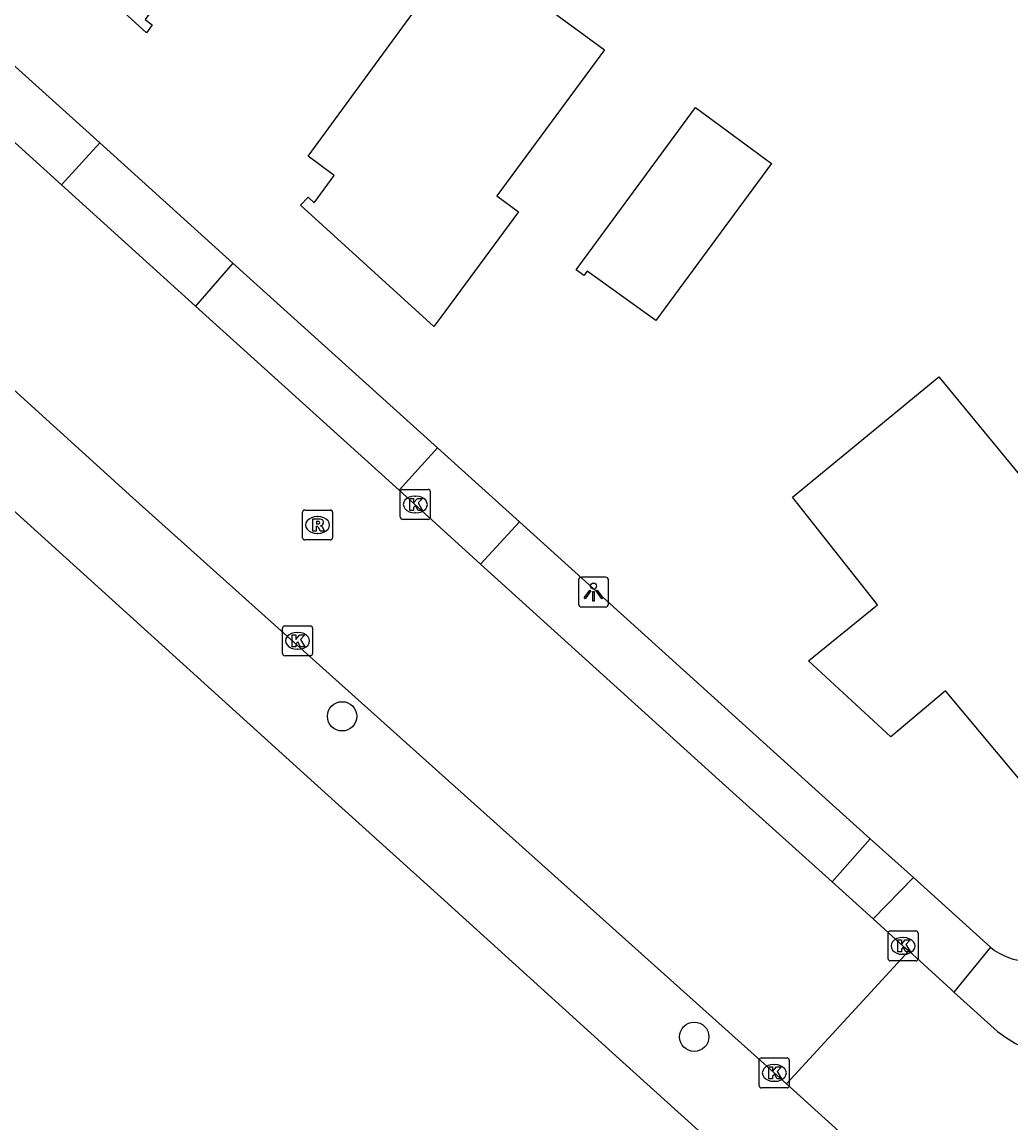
# Model space of a CAD drawing. Extents: x 163268 to 164360, y 381529 to 382285.
# Drawn here: x 163986.03 to 164019.02, y 381988.97 to 382025.7 of the extents above; entities that cross this region are included whole.
import ezdxf

# ---------------------------------------------------------------- set-up
doc = ezdxf.new("R2010")
doc.units = 0
for name, color, linetype in [('IMGEO_Boom', 7, 'Continuous'), ('IMGEO_Kolk', 7, 'Continuous'), ('IMGEO_Lichtpunt', 7, 'Continuous'), ('IMGEO_Pand', 7, 'Continuous'), ('IMGEO_Parkeervlak_open', 7, 'Continuous'), ('IMGEO_Rijbaan_lokaal_gesloten', 7, 'Continuous'), ('IMGEO_Rijbaan_lokaal_open', 7, 'Continuous'), ('IMGEO_Rioolput', 7, 'Continuous'), ('IMGEO_Voetpad_open', 7, 'Continuous')]:
    doc.layers.add(name, color=color, linetype=linetype)

msp = doc.modelspace()

# ---------------------------------------------------------------- linework, layer by layer
at = {"layer": 'IMGEO_Boom'}
for centre in [(163996.708, 382002.537), (164008.457, 381991.844)]:
    msp.add_circle(centre, 0.489, dxfattribs=at)
at = {"layer": 'IMGEO_Kolk'}
for p, q in [((163998.725, 382010.106), (163999.577, 382010.106)), ((163998.65, 382009.18), (163998.65, 382010.032)), ((163999.138, 382009.886), (163999.163, 382009.886)), ((163999.651, 382010.032), (163999.651, 382009.18)), ((163999.577, 382009.106), (163998.725, 382009.106)), ((163999.161, 382009.326), (163999.136, 382009.326)), ((163994.722, 382004.63), (163994.722, 382005.482)), ((163994.797, 382005.556), (163995.649, 382005.556)), ((163995.21, 382005.336), (163995.235, 382005.336)), ((163995.723, 382005.482), (163995.723, 382004.63)), ((163995.233, 382004.776), (163995.208, 382004.776)), ((163995.649, 382004.556), (163994.797, 382004.556)), ((164014.923, 381994.45), (164014.923, 381995.302)), ((164014.998, 381995.376), (164015.85, 381995.376)), ((164015.411, 381995.156), (164015.436, 381995.156)), ((164015.924, 381995.302), (164015.924, 381994.45)), ((164015.85, 381994.376), (164014.998, 381994.376)), ((164015.434, 381994.596), (164015.409, 381994.596)), ((164010.627, 381990.213), (164010.627, 381991.065)), ((164010.702, 381991.139), (164011.554, 381991.139)), ((164011.628, 381991.065), (164011.628, 381990.213)), ((164011.115, 381990.919), (164011.14, 381990.919)), ((164011.138, 381990.359), (164011.113, 381990.359)), ((164011.554, 381990.139), (164010.702, 381990.139))]:
    msp.add_line(p, q, dxfattribs=at)
for points in [[(163998.725, 382010.106), (163999.577, 382010.106)], [(163998.65, 382009.18), (163998.65, 382010.032)], [(163998.971, 382009.806), (163999.094, 382009.806), (163999.094, 382009.655), (163999.224, 382009.806), (163999.388, 382009.806), (163999.242, 382009.655), (163999.395, 382009.406), (163999.243, 382009.406), (163999.158, 382009.57), (163999.094, 382009.503), (163999.094, 382009.406), (163998.971, 382009.406), (163998.971, 382009.806)], [(163999.651, 382010.032), (163999.651, 382009.18)], [(163999.577, 382009.106), (163998.725, 382009.106)], [(163994.722, 382004.63), (163994.722, 382005.482)], [(163994.797, 382005.556), (163995.649, 382005.556)], [(163995.723, 382005.482), (163995.723, 382004.63)], [(163995.043, 382005.256), (163995.166, 382005.256), (163995.166, 382005.105), (163995.296, 382005.256), (163995.46, 382005.256), (163995.314, 382005.105), (163995.467, 382004.856), (163995.315, 382004.856), (163995.23, 382005.02), (163995.166, 382004.953), (163995.166, 382004.856), (163995.043, 382004.856), (163995.043, 382005.256)], [(163995.649, 382004.556), (163994.797, 382004.556)], [(164014.923, 381994.45), (164014.923, 381995.302)], [(164014.998, 381995.376), (164015.85, 381995.376)], [(164015.244, 381995.076), (164015.367, 381995.076), (164015.367, 381994.925), (164015.497, 381995.076), (164015.661, 381995.076), (164015.515, 381994.925), (164015.668, 381994.676), (164015.516, 381994.676), (164015.431, 381994.84), (164015.367, 381994.773), (164015.367, 381994.676), (164015.244, 381994.676), (164015.244, 381995.076)], [(164015.924, 381995.302), (164015.924, 381994.45)], [(164015.85, 381994.376), (164014.998, 381994.376)], [(164010.627, 381990.213), (164010.627, 381991.065)], [(164010.702, 381991.139), (164011.554, 381991.139)], [(164011.628, 381991.065), (164011.628, 381990.213)], [(164010.948, 381990.839), (164011.071, 381990.839), (164011.071, 381990.688), (164011.201, 381990.839), (164011.365, 381990.839), (164011.219, 381990.688), (164011.372, 381990.439), (164011.22, 381990.439), (164011.135, 381990.603), (164011.071, 381990.536), (164011.071, 381990.439), (164010.948, 381990.439), (164010.948, 381990.839)], [(164011.554, 381990.139), (164010.702, 381990.139)]]:
    msp.add_lwpolyline(points, dxfattribs=at)
for centre, start, end in [((163998.727, 382010.03), 91.552, 178.448), ((163998.727, 382010.03), 91.552, 178.448), ((163999.575, 382010.03), 1.552, 88.448), ((163999.575, 382010.03), 1.552, 88.448), ((163998.727, 382009.182), 181.552, 268.448), ((163998.727, 382009.182), 181.552, 268.448), ((163999.575, 382009.182), 271.552, 358.448), ((163999.575, 382009.182), 271.552, 358.448), ((163994.799, 382005.48), 91.552, 178.448), ((163994.799, 382005.48), 91.552, 178.448), ((163995.647, 382005.48), 1.552, 88.448), ((163995.647, 382005.48), 1.552, 88.448), ((163994.799, 382004.632), 181.552, 268.448), ((163994.799, 382004.632), 181.552, 268.448), ((163995.647, 382004.632), 271.552, 358.448), ((163995.647, 382004.632), 271.552, 358.448), ((164015, 381995.3), 91.552, 178.448), ((164015, 381995.3), 91.552, 178.448), ((164015.848, 381995.3), 1.552, 88.448), ((164015.848, 381995.3), 1.552, 88.448), ((164015, 381994.452), 181.552, 268.448), ((164015, 381994.452), 181.552, 268.448), ((164015.848, 381994.452), 271.552, 358.448), ((164015.848, 381994.452), 271.552, 358.448), ((164010.704, 381991.063), 91.552, 178.448), ((164010.704, 381991.063), 91.552, 178.448), ((164011.552, 381991.063), 1.552, 88.448), ((164011.552, 381991.063), 1.552, 88.448), ((164010.704, 381990.215), 181.552, 268.448), ((164010.704, 381990.215), 181.552, 268.448), ((164011.552, 381990.215), 271.552, 358.448), ((164011.552, 381990.215), 271.552, 358.448)]:
    msp.add_arc(centre, 0.0765, start, end, dxfattribs=at)
for centre, major_axis, ratio, start_param, end_param in [((163999.137, 382009.606), (-0.387, 0.002), 0.722429, 4.712389, 7.853982), ((163999.162, 382009.606), (-0.39, 0.002), 0.717154, 1.570796, 4.712389), ((163995.209, 382005.056), (-0.387, 0.002), 0.722429, 4.712389, 7.853982), ((163995.234, 382005.056), (-0.39, 0.002), 0.717154, 1.570796, 4.712389), ((164015.41, 381994.876), (-0.387, 0.002), 0.722429, 4.712389, 7.853982), ((164015.435, 381994.876), (-0.39, 0.002), 0.717154, 1.570796, 4.712389), ((164011.114, 381990.639), (-0.387, 0.002), 0.722429, 4.712389, 7.853982), ((164011.139, 381990.639), (-0.39, 0.002), 0.717154, 1.570796, 4.712389)]:
    msp.add_ellipse(centre, major_axis=major_axis, ratio=ratio, start_param=start_param, end_param=end_param, dxfattribs=at)
at = {"layer": 'IMGEO_Lichtpunt'}
for p, q in [((164005.499, 382007.181), (164004.691, 382007.181)), ((164005.499, 382007.181), (164004.691, 382007.181)), ((164004.597, 382007.086), (164004.597, 382006.279)), ((164004.597, 382007.086), (164004.597, 382006.279)), ((164005.593, 382006.279), (164005.593, 382007.086)), ((164005.593, 382006.279), (164005.593, 382007.086)), ((164004.691, 382006.185), (164005.499, 382006.185)), ((164004.691, 382006.185), (164005.499, 382006.185))]:
    msp.add_line(p, q, dxfattribs=at)
for points in [[(164004.971, 382006.75), (164005.01, 382006.722), (164004.822, 382006.46), (164004.784, 382006.487), (164004.971, 382006.75)], [(164005.073, 382006.702), (164005.12, 382006.702), (164005.12, 382006.38), (164005.073, 382006.38), (164005.073, 382006.702)], [(164005.183, 382006.722), (164005.221, 382006.749), (164005.408, 382006.487), (164005.369, 382006.459), (164005.183, 382006.722)]]:
    msp.add_lwpolyline(points, dxfattribs=at)
msp.add_circle((164005.096, 382006.884), 0.0994, dxfattribs=at)
for centre, start, end in [((164004.691, 382007.086), 90, 180), ((164004.691, 382007.086), 90, 180), ((164005.499, 382007.086), 0, 90), ((164005.499, 382007.086), 0, 90), ((164004.691, 382006.279), 180, 270), ((164004.691, 382006.279), 180, 270), ((164005.499, 382006.279), 270, 0), ((164005.499, 382006.279), 270, 360)]:
    msp.add_arc(centre, 0.0946, start, end, dxfattribs=at)
at = {"layer": 'IMGEO_Pand'}
for points in [[(164001.116, 382033.835), (164005.432, 382030.657), (164002.633, 382026.856), (164005.459, 382024.774), (164001.872, 382019.902), (164002.588, 382019.374), (164000, 382015.859), (163999.766, 382015.541), (163995.318, 382019.588), (163995.573, 382019.862), (163995.778, 382019.672), (163996.443, 382020.583), (163995.577, 382021.23), (163999.646, 382026.797), (163997.227, 382028.572)], [(163997.227, 382028.572), (163994.809, 382030.347), (163992.027, 382026.558), (163991.164, 382027.191), (163990.134, 382025.788), (163990.375, 382025.61), (163990.179, 382025.343), (163986.522, 382028.69), (163987.436, 382029.933)], [(164008.501, 382022.848), (164011.033, 382020.985), (164007.175, 382015.745), (164004.883, 382017.393), (164004.775, 382017.245), (164004.516, 382017.436), (164008.501, 382022.848)], [(164024.796, 382003.914), (164020.121, 382000), (164019.859, 381999.781), (164019.676, 382000), (164016.842, 382003.385), (164015.01, 382001.851), (164012.265, 382004.389), (164014.566, 382006.256), (164014.366, 382006.517), (164011.732, 382009.849), (164016.613, 382013.869), (164019.313, 382010.59), (164019.469, 382010.719)]]:
    msp.add_lwpolyline(points, dxfattribs=at)
at = {"layer": 'IMGEO_Parkeervlak_open'}
for points in [[(163979.469, 382029.928), (163988.62, 382021.667)], [(163993.062, 382017.656), (163999.892, 382011.491)]]:
    msp.add_lwpolyline(points, dxfattribs=at)
at = {"layer": 'IMGEO_Rijbaan_lokaal_gesloten'}
for points in [[(164011.535, 381990.277), (163989.724, 382009.823), (163975.454, 382022.768), (163966.57, 382030.683), (163957.994, 382037.828), (163947.738, 382045.71)], [(163987.343, 382020.269), (163983.989, 382023.307), (163978.204, 382028.536)], [(163991.814, 382016.226), (163987.343, 382020.269)], [(163991.814, 382016.226), (163998.616, 382010.079)], [(163998.616, 382010.079), (164001.325, 382007.61)], [(164001.325, 382007.61), (164009.749, 382000), (164013.055, 381997.013)], [(164013.055, 381997.013), (164014.423, 381995.778)], [(164014.423, 381995.778), (164015.423, 381994.874), (164015.617, 381994.711)]]:
    msp.add_lwpolyline(points, dxfattribs=at)
at = {"layer": 'IMGEO_Rijbaan_lokaal_open'}
for points in [[(164015.617, 381994.711), (164011.535, 381990.277)], [(164015.617, 381994.711), (164017.02, 381993.429), (164017.12, 381993.339)], [(164017.12, 381993.339), (164018.578, 381992.02)], [(164026.418, 381976.805), (164011.535, 381990.277)]]:
    msp.add_lwpolyline(points, dxfattribs=at)
msp.add_arc((164020.953, 381994.982), 3.797, 231.2798, 315.4135, dxfattribs=at)
at = {"layer": 'IMGEO_Rioolput'}
for p, q in [((163995.463, 382009.421), (163996.315, 382009.421)), ((163995.388, 382008.495), (163995.388, 382009.347)), ((163995.876, 382009.201), (163995.901, 382009.201)), ((163996.389, 382009.347), (163996.389, 382008.495)), ((163995.899, 382008.641), (163995.874, 382008.641)), ((163996.315, 382008.421), (163995.463, 382008.421))]:
    msp.add_line(p, q, dxfattribs=at)
for points in [[(163995.463, 382009.421), (163996.315, 382009.421)], [(163995.388, 382008.495), (163995.388, 382009.347)], [(163995.977, 382009.119), (163995.725, 382009.121), (163995.725, 382008.721)], [(163995.903, 382009.04), (163995.849, 382009.04), (163995.849, 382008.959)], [(163996.389, 382009.347), (163996.389, 382008.495)], [(163995.725, 382008.721), (163995.849, 382008.721), (163995.849, 382008.883), (163995.86, 382008.883)], [(163995.849, 382008.959), (163995.901, 382008.959)], [(163995.907, 382008.854), (163995.978, 382008.721), (163996.118, 382008.721), (163996.053, 382008.847)], [(163996.315, 382008.421), (163995.463, 382008.421)]]:
    msp.add_lwpolyline(points, dxfattribs=at)
for centre, radius, start, end in [((163995.465, 382009.345), 0.0765, 91.552, 178.448), ((163995.465, 382009.345), 0.0765, 91.552, 178.448), ((163996.313, 382009.345), 0.0765, 1.552, 88.448), ((163996.313, 382009.345), 0.0765, 1.552, 88.448), ((163995.909, 382008.944), 0.0964, 77.0061, 93.1865), ((163995.923, 382009.001), 0.0378, 276.6634, 79.6772), ((163995.976, 382009.009), 0.109, 350.3612, 89.416), ((163995.974, 382009.009), 0.112, 277.5842, 350.9817), ((163995.859, 382008.83), 0.0533, 26.0293, 88.6989), ((163995.885, 382009.148), 0.19, 274.7715, 282.9687), ((163995.958, 382008.794), 0.108, 29.5134, 73.7905), ((163995.465, 382008.497), 0.0765, 181.552, 268.448), ((163995.465, 382008.497), 0.0765, 181.552, 268.448), ((163996.313, 382008.497), 0.0765, 271.552, 358.448), ((163996.313, 382008.497), 0.0765, 271.552, 358.448)]:
    msp.add_arc(centre, radius, start, end, dxfattribs=at)
for centre, major_axis, ratio, start_param, end_param in [((163995.875, 382008.921), (-0.387, 0.002), 0.722429, 4.712389, 7.853982), ((163995.9, 382008.921), (-0.39, 0.002), 0.717154, 1.570796, 4.712389)]:
    msp.add_ellipse(centre, major_axis=major_axis, ratio=ratio, start_param=start_param, end_param=end_param, dxfattribs=at)
at = {"layer": 'IMGEO_Voetpad_open'}
for points in [[(164047.495, 381953.575), (164005.841, 381991.21), (164000, 381996.499), (163996.133, 382000), (163967.622, 382025.804), (163959.22, 382032.884), (163952.437, 382038.271), (163951.112, 382039.278), (163945.397, 382043.624), (163945.352, 382043.639)], [(163988.62, 382021.667), (163987.343, 382020.269)], [(163988.62, 382021.667), (163993.062, 382017.656)], [(163993.062, 382017.656), (163991.814, 382016.226)], [(163999.892, 382011.491), (163998.616, 382010.079)], [(163999.892, 382011.491), (164002.625, 382009.022)], [(164002.625, 382009.022), (164001.325, 382007.61)], [(164002.625, 382009.022), (164012.618, 382000), (164014.331, 381998.453)], [(164014.331, 381998.453), (164013.055, 381997.013)], [(164014.331, 381998.453), (164015.766, 381997.158)], [(164015.766, 381997.158), (164014.423, 381995.778)], [(164015.766, 381997.158), (164018.338, 381994.836)], [(164018.338, 381994.836), (164017.12, 381993.339)]]:
    msp.add_lwpolyline(points, dxfattribs=at)
msp.add_arc((164019.666, 381996.437), 2.08, 230.324, 306.1326, dxfattribs=at)

doc.saveas('drawing.dxf')
